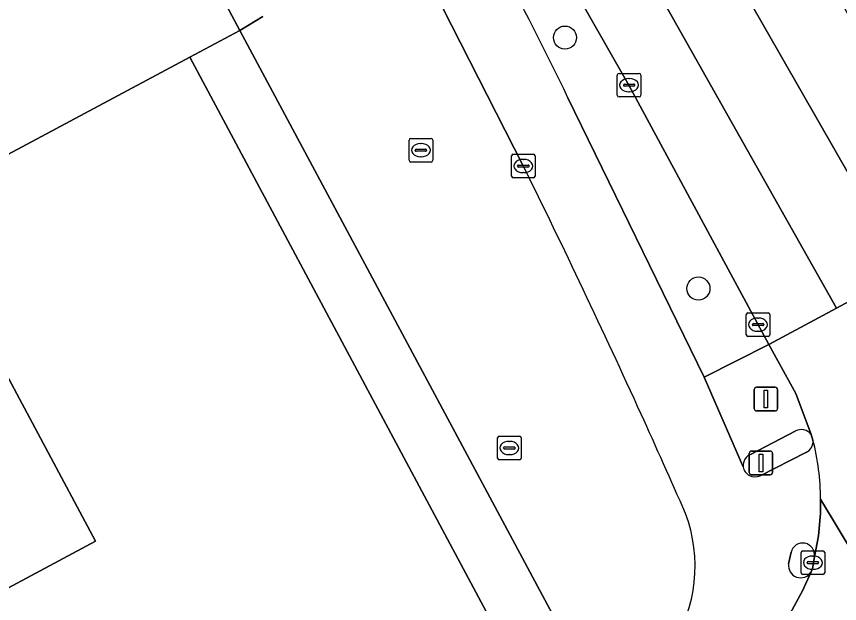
# Model space of a CAD drawing. Extents: x 160304 to 160955, y 383684 to 384161.
# Drawn here: x 160829.2 to 160864.04, y 383935.34 to 383960.21 of the extents above; entities that cross this region are included whole.
import ezdxf

# ---------------------------------------------------------------- set-up
doc = ezdxf.new("R2010")
doc.units = 0
for name, color, linetype in [('IMGEO_Boom', 7, 'Continuous'), ('IMGEO_Erf', 7, 'Continuous'), ('IMGEO_Fietspad_open', 7, 'Continuous'), ('IMGEO_Groenvoorziening', 7, 'Continuous'), ('IMGEO_Haag', 7, 'Continuous'), ('IMGEO_Kolk', 7, 'Continuous'), ('IMGEO_Lichtmast', 7, 'Continuous'), ('IMGEO_Pand', 7, 'Continuous'), ('IMGEO_Rijbaan_lokaal_gesloten', 7, 'Continuous'), ('IMGEO_Rijbaan_lokaal_open', 7, 'Continuous'), ('IMGEO_Verkeerseiland_open', 7, 'Continuous'), ('IMGEO_Verkeersregelinstallatiepaal', 7, 'Continuous'), ('IMGEO_Voetpad_open', 7, 'Continuous')]:
    doc.layers.add(name, color=color, linetype=linetype)

msp = doc.modelspace()

# ---------------------------------------------------------------- linework, layer by layer
at = {"layer": 'IMGEO_Boom'}
for centre in [(160852.421, 383959.316), (160858.069, 383948.685)]:
    msp.add_circle(centre, 0.489, dxfattribs=at)
at = {"layer": 'IMGEO_Erf'}
for points in [[(160812.69, 384007.286), (160817.202, 383999.253), (160818.714, 383996.546), (160821.191, 383992.119), (160823.516, 383987.966), (160823.591, 383987.825), (160826.547, 383982.272), (160828.272, 383979.078), (160832.639, 383970.896), (160838.66, 383959.615), (160839.632, 383960.211)], [(160824.59, 383937.43), (160825.967, 383938.166), (160826.528, 383938.466), (160826.698, 383938.557), (160828.242, 383935.678), (160832.548, 383937.978), (160826.429, 383949.432), (160826.002, 383950.231), (160824.98, 383952.146), (160824.925, 383952.248), (160827.604, 383953.706)]]:
    msp.add_lwpolyline(points, dxfattribs=at)
msp.add_lwpolyline([(160838.66, 383959.615), (160836.537, 383958.48), (160850.402, 383932.537), (160839.36, 383926.701), (160835.356, 383924.567), (160832.368, 383922.975), (160831.34, 383922.427), (160832.05, 383921.094), (160833.051, 383919.216), (160833.635, 383918.122), (160834.823, 383922.573), (160851.23, 383931.319), (160852.428, 383931.958), (160852.951, 383932.906)], close=True, dxfattribs=at)
at = {"layer": 'IMGEO_Fietspad_open'}
for points in [[(160844.196, 383966.565), (160850.656, 383953.877)], [(160859.969, 383941.134), (160858.311, 383944.925), (160852.547, 383956.769)], [(160862.612, 383941.739), (160860.678, 383940.753)], [(160862.981, 383937.315), (160863.146, 383938.213), (160863.233, 383939.149), (160863.244, 383939.754)], [(160861.889, 383937.018), (160861.989, 383937.512)], [(160861.764, 383934.579), (160862.475, 383935.879), (160862.841, 383936.678)]]:
    msp.add_lwpolyline(points, dxfattribs=at)
for centre, radius, start, end in [((160515.195, 383790.71), 376.008, 26.20834, 28.21193), ((160527.187, 383793.97), 360.836, 24.45656, 26.30553), ((160519.197, 383790.477), 369.555, 23.72347, 24.43672), ((160862.415, 383942.206), 0.506, 292.855, 6.8623), ((160852.606, 383939.651), 10.638, 0.5567, 14.232), ((160860.459, 383941.196), 0.494, 187.2221, 296.2729), ((160851.538, 383936.927), 6.388, 327.4065, 20.4345), ((160862.481, 383937.394), 0.506, 351.0567, 166.479), ((160862.399, 383936.944), 0.516, 171.7018, 328.9906)]:
    msp.add_arc(centre, radius, start, end, dxfattribs=at)
at = {"layer": 'IMGEO_Groenvoorziening'}
msp.add_lwpolyline([(160852.547, 383956.769), (160858.311, 383944.925), (160861.044, 383946.314), (160855.124, 383957.296), (160849.27, 383967.574), (160844.675, 383975.302), (160829.327, 384000)], dxfattribs=at)
msp.add_arc((160515.195, 383790.71), 376.008, 26.20834, 28.21193, dxfattribs=at)
at = {"layer": 'IMGEO_Haag'}
msp.add_lwpolyline([(160852.547, 383956.769), (160858.311, 383944.925), (160861.044, 383946.314), (160855.124, 383957.296), (160849.27, 383967.574), (160844.675, 383975.302), (160829.327, 384000)], dxfattribs=at)
msp.add_arc((160515.195, 383790.71), 376.008, 26.20834, 28.21193, dxfattribs=at)
at = {"layer": 'IMGEO_Kolk'}
for p, q in [((160854.634, 383956.874), (160854.634, 383957.726)), ((160854.709, 383957.8), (160855.561, 383957.8)), ((160855.122, 383957.58), (160855.147, 383957.58)), ((160855.635, 383957.726), (160855.635, 383956.874)), ((160854.893, 383957.294), (160854.893, 383957.306)), ((160855.331, 383957.257), (160854.933, 383957.257)), ((160854.936, 383957.343), (160855.334, 383957.343)), ((160855.377, 383957.306), (160855.377, 383957.294)), ((160855.145, 383957.02), (160855.12, 383957.02)), ((160855.561, 383956.8), (160854.709, 383956.8)), ((160845.822, 383954.116), (160845.822, 383954.968)), ((160845.897, 383955.042), (160846.749, 383955.042)), ((160846.31, 383954.822), (160846.335, 383954.822)), ((160846.823, 383954.968), (160846.823, 383954.116)), ((160846.081, 383954.536), (160846.081, 383954.548)), ((160846.519, 383954.499), (160846.121, 383954.499)), ((160846.124, 383954.585), (160846.522, 383954.585)), ((160846.565, 383954.548), (160846.565, 383954.536)), ((160846.333, 383954.262), (160846.308, 383954.262)), ((160850.157, 383953.448), (160850.157, 383954.3)), ((160850.232, 383954.374), (160851.084, 383954.374)), ((160850.645, 383954.154), (160850.67, 383954.154)), ((160851.158, 383954.3), (160851.158, 383953.448)), ((160846.749, 383954.042), (160845.897, 383954.042)), ((160850.416, 383953.868), (160850.416, 383953.88)), ((160850.854, 383953.831), (160850.456, 383953.831)), ((160850.459, 383953.917), (160850.857, 383953.917)), ((160850.9, 383953.88), (160850.9, 383953.868)), ((160850.668, 383953.594), (160850.643, 383953.594)), ((160851.084, 383953.374), (160850.232, 383953.374)), ((160860.093, 383946.728), (160860.093, 383947.58)), ((160860.168, 383947.654), (160861.02, 383947.654)), ((160861.094, 383947.58), (160861.094, 383946.728)), ((160860.352, 383947.148), (160860.352, 383947.16)), ((160860.395, 383947.197), (160860.793, 383947.197)), ((160860.581, 383947.434), (160860.606, 383947.434)), ((160860.836, 383947.16), (160860.836, 383947.148)), ((160860.79, 383947.111), (160860.392, 383947.111)), ((160860.604, 383946.874), (160860.579, 383946.874)), ((160861.02, 383946.654), (160860.168, 383946.654)), ((160849.566, 383941.502), (160849.566, 383942.354)), ((160849.641, 383942.428), (160850.493, 383942.428)), ((160850.567, 383942.354), (160850.567, 383941.502)), ((160849.825, 383941.922), (160849.825, 383941.934)), ((160849.868, 383941.971), (160850.266, 383941.971)), ((160850.054, 383942.208), (160850.079, 383942.208)), ((160850.309, 383941.934), (160850.309, 383941.922)), ((160850.263, 383941.885), (160849.865, 383941.885)), ((160850.077, 383941.648), (160850.052, 383941.648)), ((160850.493, 383941.428), (160849.641, 383941.428)), ((160862.414, 383936.644), (160862.414, 383937.496)), ((160862.489, 383937.57), (160863.341, 383937.57)), ((160863.415, 383937.496), (160863.415, 383936.644)), ((160862.673, 383937.064), (160862.673, 383937.076)), ((160863.111, 383937.027), (160862.713, 383937.027)), ((160862.716, 383937.113), (160863.114, 383937.113)), ((160862.902, 383937.35), (160862.927, 383937.35)), ((160863.157, 383937.076), (160863.157, 383937.064)), ((160862.925, 383936.79), (160862.9, 383936.79)), ((160863.341, 383936.57), (160862.489, 383936.57))]:
    msp.add_line(p, q, dxfattribs=at)
for points in [[(160854.634, 383956.874), (160854.634, 383957.726)], [(160854.709, 383957.8), (160855.561, 383957.8)], [(160855.635, 383957.726), (160855.635, 383956.874)], [(160855.561, 383956.8), (160854.709, 383956.8)], [(160845.822, 383954.116), (160845.822, 383954.968)], [(160845.897, 383955.042), (160846.749, 383955.042)], [(160846.823, 383954.968), (160846.823, 383954.116)], [(160850.157, 383953.448), (160850.157, 383954.3)], [(160850.232, 383954.374), (160851.084, 383954.374)], [(160851.158, 383954.3), (160851.158, 383953.448)], [(160846.749, 383954.042), (160845.897, 383954.042)], [(160851.084, 383953.374), (160850.232, 383953.374)], [(160860.093, 383946.728), (160860.093, 383947.58)], [(160860.168, 383947.654), (160861.02, 383947.654)], [(160861.094, 383947.58), (160861.094, 383946.728)], [(160861.02, 383946.654), (160860.168, 383946.654)], [(160849.566, 383941.502), (160849.566, 383942.354)], [(160849.641, 383942.428), (160850.493, 383942.428)], [(160850.567, 383942.354), (160850.567, 383941.502)], [(160850.493, 383941.428), (160849.641, 383941.428)], [(160862.414, 383936.644), (160862.414, 383937.496)], [(160862.489, 383937.57), (160863.341, 383937.57)], [(160863.415, 383937.496), (160863.415, 383936.644)], [(160863.341, 383936.57), (160862.489, 383936.57)]]:
    msp.add_lwpolyline(points, dxfattribs=at)
for centre, radius, start, end in [((160854.711, 383957.724), 0.0765, 91.552, 178.448), ((160854.711, 383957.724), 0.0765, 91.552, 178.448), ((160855.559, 383957.724), 0.0765, 1.552, 88.448), ((160855.559, 383957.724), 0.0765, 1.552, 88.448), ((160854.933, 383957.303), 0.0403, 85.8775, 175.7526), ((160854.93, 383957.293), 0.0366, 178.938, 274.7102), ((160855.334, 383957.3), 0.043, 264.8664, 352.4533), ((160855.338, 383957.305), 0.0386, 1.7309, 96.639), ((160854.711, 383956.876), 0.0765, 181.552, 268.448), ((160854.711, 383956.876), 0.0765, 181.552, 268.448), ((160855.559, 383956.876), 0.0765, 271.552, 358.448), ((160855.559, 383956.876), 0.0765, 271.552, 358.448), ((160845.899, 383954.966), 0.0765, 91.552, 178.448), ((160845.899, 383954.966), 0.0765, 91.552, 178.448), ((160846.747, 383954.966), 0.0765, 1.552, 88.448), ((160846.747, 383954.966), 0.0765, 1.552, 88.448), ((160846.121, 383954.545), 0.0403, 85.8775, 175.7526), ((160846.118, 383954.535), 0.0366, 178.938, 274.7102), ((160846.522, 383954.542), 0.043, 264.8664, 352.4533), ((160846.526, 383954.547), 0.0386, 1.7309, 96.639), ((160845.899, 383954.118), 0.0765, 181.552, 268.448), ((160845.899, 383954.118), 0.0765, 181.552, 268.448), ((160846.747, 383954.118), 0.0765, 271.552, 358.448), ((160846.747, 383954.118), 0.0765, 271.552, 358.448), ((160850.234, 383954.298), 0.0765, 91.552, 178.448), ((160850.234, 383954.298), 0.0765, 91.552, 178.448), ((160851.082, 383954.298), 0.0765, 1.552, 88.448), ((160851.082, 383954.298), 0.0765, 1.552, 88.448), ((160850.456, 383953.877), 0.0403, 85.8775, 175.7526), ((160850.453, 383953.867), 0.0366, 178.938, 274.7102), ((160850.857, 383953.874), 0.043, 264.8664, 352.4533), ((160850.861, 383953.879), 0.0386, 1.7309, 96.639), ((160850.234, 383953.45), 0.0765, 181.552, 268.448), ((160850.234, 383953.45), 0.0765, 181.552, 268.448), ((160851.082, 383953.45), 0.0765, 271.552, 358.448), ((160851.082, 383953.45), 0.0765, 271.552, 358.448), ((160860.17, 383947.578), 0.0765, 91.552, 178.448), ((160860.17, 383947.578), 0.0765, 91.552, 178.448), ((160861.018, 383947.578), 0.0765, 1.552, 88.448), ((160861.018, 383947.578), 0.0765, 1.552, 88.448), ((160860.392, 383947.157), 0.0403, 85.8775, 175.7526), ((160860.389, 383947.147), 0.0366, 178.938, 274.7102), ((160860.793, 383947.154), 0.043, 264.8664, 352.4533), ((160860.797, 383947.159), 0.0386, 1.7309, 96.639), ((160860.17, 383946.73), 0.0765, 181.552, 268.448), ((160860.17, 383946.73), 0.0765, 181.552, 268.448), ((160861.018, 383946.73), 0.0765, 271.552, 358.448), ((160861.018, 383946.73), 0.0765, 271.552, 358.448), ((160849.643, 383942.352), 0.0765, 91.552, 178.448), ((160849.643, 383942.352), 0.0765, 91.552, 178.448), ((160850.491, 383942.352), 0.0765, 1.552, 88.448), ((160850.491, 383942.352), 0.0765, 1.552, 88.448), ((160849.865, 383941.931), 0.0403, 85.8775, 175.7526), ((160849.862, 383941.921), 0.0366, 178.938, 274.7102), ((160850.266, 383941.928), 0.043, 264.8664, 352.4533), ((160850.27, 383941.933), 0.0386, 1.7309, 96.639), ((160849.643, 383941.504), 0.0765, 181.552, 268.448), ((160849.643, 383941.504), 0.0765, 181.552, 268.448), ((160850.491, 383941.504), 0.0765, 271.552, 358.448), ((160850.491, 383941.504), 0.0765, 271.552, 358.448), ((160862.491, 383937.494), 0.0765, 91.552, 178.448), ((160862.491, 383937.494), 0.0765, 91.552, 178.448), ((160863.339, 383937.494), 0.0765, 1.552, 88.448), ((160863.339, 383937.494), 0.0765, 1.552, 88.448), ((160862.713, 383937.073), 0.0403, 85.8775, 175.7526), ((160862.71, 383937.063), 0.0366, 178.938, 274.7102), ((160863.114, 383937.07), 0.043, 264.8664, 352.4533), ((160863.118, 383937.075), 0.0386, 1.7309, 96.639), ((160862.491, 383936.646), 0.0765, 181.552, 268.448), ((160862.491, 383936.646), 0.0765, 181.552, 268.448), ((160863.339, 383936.646), 0.0765, 271.552, 358.448), ((160863.339, 383936.646), 0.0765, 271.552, 358.448)]:
    msp.add_arc(centre, radius, start, end, dxfattribs=at)
for centre, major_axis, ratio, start_param, end_param in [((160855.121, 383957.3), (-0.387, 0.002), 0.722429, 4.712389, 7.853982), ((160855.146, 383957.3), (-0.39, 0.002), 0.717154, 1.570796, 4.712389), ((160846.309, 383954.542), (-0.387, 0.002), 0.722429, 4.712389, 7.853982), ((160846.334, 383954.542), (-0.39, 0.002), 0.717154, 1.570796, 4.712389), ((160850.644, 383953.874), (-0.387, 0.002), 0.722429, 4.712389, 7.853982), ((160850.669, 383953.874), (-0.39, 0.002), 0.717154, 1.570796, 4.712389), ((160860.58, 383947.154), (-0.387, 0.002), 0.722429, 4.712389, 7.853982), ((160860.605, 383947.154), (-0.39, 0.002), 0.717154, 1.570796, 4.712389), ((160850.053, 383941.928), (-0.387, 0.002), 0.722429, 4.712389, 7.853982), ((160850.078, 383941.928), (-0.39, 0.002), 0.717154, 1.570796, 4.712389), ((160862.901, 383937.07), (-0.387, 0.002), 0.722429, 4.712389, 7.853982), ((160862.926, 383937.07), (-0.39, 0.002), 0.717154, 1.570796, 4.712389)]:
    msp.add_ellipse(centre, major_axis=major_axis, ratio=ratio, start_param=start_param, end_param=end_param, dxfattribs=at)
at = {"layer": 'IMGEO_Lichtmast'}
for p, q in [((160860.222, 383940.895), (160860.222, 383941.695)), ((160860.222, 383941.695), (160860.222, 383940.895)), ((160860.322, 383941.795), (160861.112, 383941.795)), ((160861.112, 383941.795), (160860.322, 383941.795)), ((160861.212, 383941.695), (160861.212, 383940.895)), ((160861.212, 383940.895), (160861.212, 383941.695)), ((160861.112, 383940.795), (160860.322, 383940.795)), ((160860.322, 383940.795), (160861.112, 383940.795))]:
    msp.add_line(p, q, dxfattribs=at)
msp.add_lwpolyline([(160860.642, 383941.67), (160860.792, 383941.67), (160860.792, 383940.92), (160860.642, 383940.92), (160860.642, 383941.67)], dxfattribs=at)
for centre, start, end in [((160860.322, 383941.695), 90, 180), ((160860.322, 383941.695), 90, 180), ((160861.112, 383941.695), 0, 90), ((160861.112, 383941.695), 360, 90), ((160860.322, 383940.895), 180, 270), ((160860.322, 383940.895), 180, 270), ((160861.112, 383940.895), 270, 0), ((160861.112, 383940.895), 270, 0)]:
    msp.add_arc(centre, 0.1, start, end, dxfattribs=at)
at = {"layer": 'IMGEO_Pand'}
for points in [[(160827.604, 383953.706), (160836.537, 383958.48), (160838.66, 383959.615), (160832.639, 383970.896), (160828.272, 383979.078), (160826.547, 383982.272)], [(160850.402, 383932.537), (160836.537, 383958.48), (160827.604, 383953.706), (160824.925, 383952.248), (160824.98, 383952.146), (160826.002, 383950.231), (160826.429, 383949.432), (160832.548, 383937.978), (160828.242, 383935.678), (160828.067, 383935.585), (160826.179, 383934.576)]]:
    msp.add_lwpolyline(points, dxfattribs=at)
at = {"layer": 'IMGEO_Rijbaan_lokaal_gesloten'}
msp.add_lwpolyline([(160817.404, 384025.932), (160794.178, 384063.524), (160793.098, 384064.312), (160799.23, 384052.134), (160804.538, 384041.052), (160806.841, 384036.335), (160812.774, 384026.708), (160816.551, 384020.604), (160823.073, 384010.065), (160829.327, 384000), (160844.675, 383975.302), (160849.27, 383967.574), (160855.124, 383957.296), (160861.044, 383946.314), (160863.913, 383947.859), (160846.613, 383978.557), (160833.995, 383998.492)], close=True, dxfattribs=at)
for points in [[(160793.098, 384064.312), (160794.178, 384063.524), (160817.404, 384025.932), (160833.995, 383998.492), (160846.613, 383978.557), (160863.913, 383947.859), (160866.798, 383949.412), (160832.291, 384009.671), (160828.596, 384015.707)], [(160833.357, 384007.93), (160832.291, 384009.671), (160866.798, 383949.412), (160869.605, 383950.923), (160866.935, 383955.755), (160860.17, 383967.911)], [(160866.798, 383949.412), (160863.913, 383947.859), (160861.044, 383946.314), (160862.193, 383944.234), (160862.845, 383942.496), (160862.918, 383942.266)], [(160863.244, 383939.754), (160868.727, 383930.635), (160869.311, 383929.633), (160876.605, 383916.151), (160876.682, 383916.021), (160877.841, 383913.758), (160878.538, 383912.275), (160881.476, 383913.772), (160884.917, 383915.524), (160887.859, 383917.022), (160886.14, 383920.521), (160885.755, 383921.333), (160884.134, 383924.373), (160884.086, 383924.501)]]:
    msp.add_lwpolyline(points, dxfattribs=at)
msp.add_arc((160852.606, 383939.651), 10.638, 0.5567, 14.232, dxfattribs=at)
at = {"layer": 'IMGEO_Rijbaan_lokaal_open'}
msp.add_lwpolyline([(160868.727, 383930.635), (160863.244, 383939.754), (160863.233, 383939.149), (160863.146, 383938.213), (160862.981, 383937.315), (160862.9, 383936.816), (160862.841, 383936.678), (160862.475, 383935.879), (160861.764, 383934.579), (160860.939, 383933.348), (160860.066, 383932.273), (160859.971, 383932.161), (160856.834, 383929.139), (160856.029, 383928.402), (160857.722, 383924.941), (160858.097, 383925.173), (160861.373, 383927.195), (160861.501, 383927.274), (160865.04, 383929.45)], dxfattribs=at)
at = {"layer": 'IMGEO_Verkeerseiland_open'}
for points in [[(160862.171, 383942.644), (160860.298, 383941.664)], [(160862.918, 383942.266), (160862.845, 383942.496)], [(160860.678, 383940.753), (160862.612, 383941.739)], [(160861.989, 383937.512), (160861.889, 383937.018)], [(160862.841, 383936.678), (160862.9, 383936.816), (160862.981, 383937.315)]]:
    msp.add_lwpolyline(points, dxfattribs=at)
for centre, radius, start, end in [((160862.424, 383942.186), 0.523, 36.31, 118.9206), ((160862.415, 383942.206), 0.506, 292.855, 6.8623), ((160860.459, 383941.197), 0.494, 109.0306, 187.3091), ((160860.459, 383941.196), 0.494, 187.2221, 296.2729), ((160862.481, 383937.394), 0.506, 351.0567, 166.479), ((160862.399, 383936.944), 0.516, 171.7018, 328.9906)]:
    msp.add_arc(centre, radius, start, end, dxfattribs=at)
at = {"layer": 'IMGEO_Verkeersregelinstallatiepaal'}
for p, q in [((160860.43, 383943.601), (160860.43, 383944.401)), ((160860.43, 383944.401), (160860.43, 383943.601)), ((160860.53, 383944.501), (160861.32, 383944.501)), ((160861.32, 383944.501), (160860.53, 383944.501)), ((160861.42, 383944.401), (160861.42, 383943.601)), ((160861.42, 383943.601), (160861.42, 383944.401)), ((160861.32, 383943.501), (160860.53, 383943.501)), ((160860.53, 383943.501), (160861.32, 383943.501))]:
    msp.add_line(p, q, dxfattribs=at)
msp.add_lwpolyline([(160860.85, 383944.376), (160861, 383944.376), (160861, 383943.626), (160860.85, 383943.626), (160860.85, 383944.376)], dxfattribs=at)
for centre, start, end in [((160860.53, 383944.401), 90, 180), ((160860.53, 383944.401), 90, 180), ((160861.32, 383944.401), 0, 90), ((160861.32, 383944.401), 360, 90), ((160860.53, 383943.601), 180, 270), ((160860.53, 383943.601), 180, 270), ((160861.32, 383943.601), 270, 0), ((160861.32, 383943.601), 270, 0)]:
    msp.add_arc(centre, 0.1, start, end, dxfattribs=at)
at = {"layer": 'IMGEO_Voetpad_open'}
for points in [[(160850.656, 383953.877), (160844.196, 383966.565)], [(160839.632, 383960.211), (160838.66, 383959.615), (160852.951, 383932.906), (160854.393, 383930.282)], [(160862.845, 383942.496), (160862.193, 383944.234), (160861.044, 383946.314), (160858.311, 383944.925), (160859.969, 383941.134)], [(160860.298, 383941.664), (160862.171, 383942.644)]]:
    msp.add_lwpolyline(points, dxfattribs=at)
for centre, radius, start, end in [((160527.187, 383793.97), 360.836, 24.45656, 26.30553), ((160519.197, 383790.477), 369.555, 23.72347, 24.43672), ((160862.424, 383942.186), 0.523, 36.31, 118.9206), ((160860.459, 383941.197), 0.494, 109.0306, 187.3091), ((160851.538, 383936.927), 6.388, 327.4065, 20.4345)]:
    msp.add_arc(centre, radius, start, end, dxfattribs=at)

doc.saveas('drawing.dxf')
